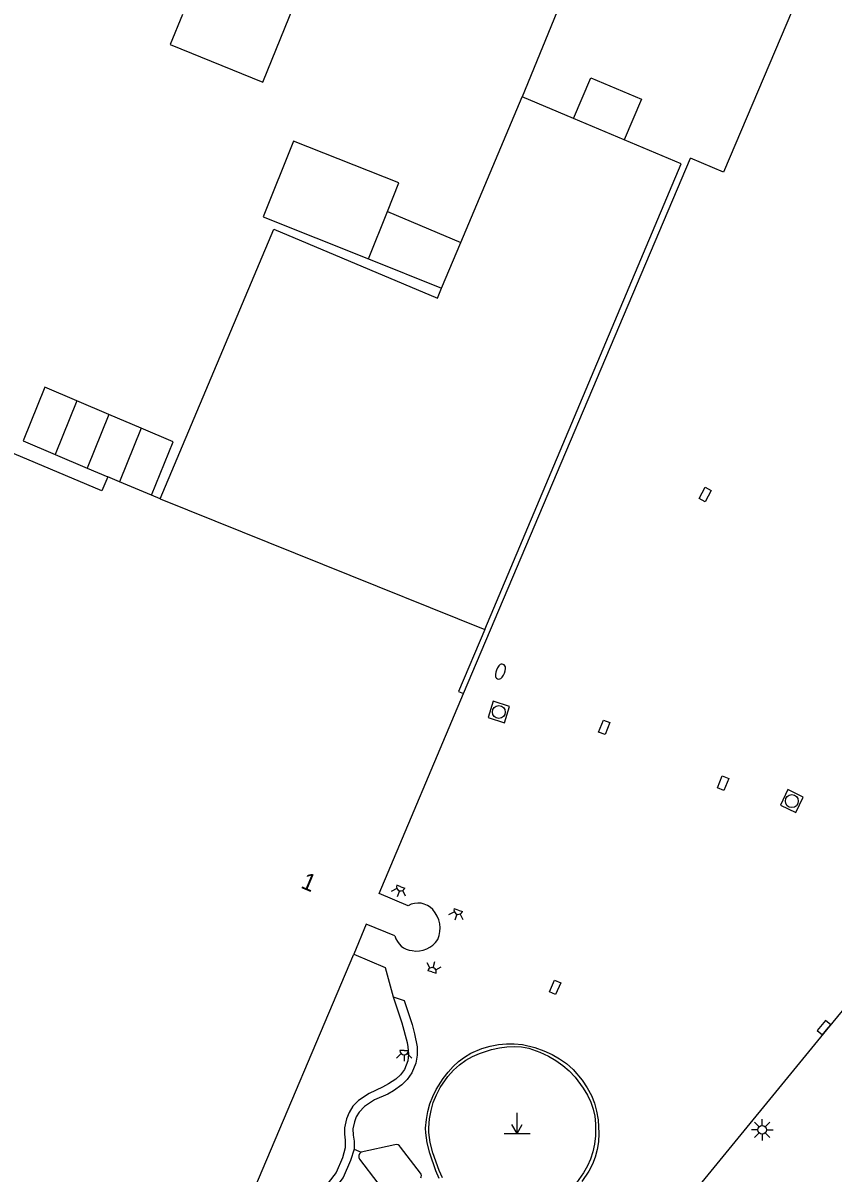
# Model space of a CAD drawing. Extents: x 132998 to 136004, y 396998 to 398512.
# Drawn here: x 133319.4 to 133366.4, y 397641.4 to 397708.1 of the extents above; entities that cross this region are included whole.
import ezdxf

# ---------------------------------------------------------------- set-up
doc = ezdxf.new("R2010")
doc.units = 0
for name, color, linetype in [('gg-afsc-hekwerk', 7, 'Continuous'), ('gg-afsc-muur', 7, 'Continuous'), ('gg-anno-huisnummerreeks BGT', 7, 'Continuous'), ('gg-bbg-gedigitaliseerde bebouwing', 7, 'Continuous'), ('gg-bbg-gedigitaliseerde bijgebouw', 7, 'Continuous'), ('gg-bbg-hoofdgebouw', 7, 'Continuous'), ('gg-bbg-luifel en loopbrug', 7, 'Continuous'), ('gg-bbg-tussenscheiding', 7, 'Continuous'), ('gg-knt-verharding', 7, 'Continuous'), ('gg-knt-verharding nz', 7, 'Continuous'), ('gt-symb-brandkraan', 7, 'Continuous'), ('gt-symb-kolk', 7, 'Continuous'), ('gt-symb-kolk center center', 7, 'Continuous'), ('gt-symb-lichtmast', 7, 'Continuous'), ('gt-symb-lichtpunt', 7, 'Continuous'), ('gt-symb-markant object', 7, 'Continuous'), ('gt-symb-rioolschacht', 7, 'Continuous')]:
    doc.layers.add(name, color=color, linetype=linetype)

# ---------------------------------------------------------------- blocks, each defined once
blk = doc.blocks.new('gt0-KOLKCC')
at = {"layer": 'gt-symb-kolk center center'}
blk.add_lwpolyline([(-0.375, 0.2), (0.375, 0.2), (0.375, -0.2), (-0.375, -0.2)], close=True, dxfattribs=at)
blk = doc.blocks.new('gt0-RS')
at = {"layer": 'gt-symb-rioolschacht'}
blk.add_lwpolyline([(-0.5, -0.5), (0.5, -0.5), (0.5, 0.5), (-0.5, 0.5)], close=True, dxfattribs=at)
blk.add_circle((0, 0), 0.375, dxfattribs=at)
blk = doc.blocks.new('gt0-BR')
at = {"layer": 'gt-symb-brandkraan'}
for centre, radius, start, end in [((-0.244, 0), 0.206, 107.56694, 252.43307), ((0.599, -2.664), 3, 106.89205, 107.56694), ((0, -0.691), 0.938, 73.10799, 106.89205), ((-0.599, -2.664), 3, 72.43309, 73.10799), ((0.244, 0), 0.206, 287.56695, 72.43309), ((0.599, 2.664), 3, 252.43307, 253.10797), ((0, 0.691), 0.938, 253.10797, 286.89206), ((-0.599, 2.664), 3, 286.89206, 287.56695)]:
    blk.add_arc(centre, radius, start, end, dxfattribs=at)
blk = doc.blocks.new('gt0-LPUNT')
at = {"layer": 'gt-symb-lichtpunt'}
for p, q in [((0, 0), (-0.25, 0)), ((0, 0), (0.25, 0)), ((-0.177, -0.177), (-0.442, -0.442)), ((0, -0.25), (0, -0.625)), ((0.442, -0.442), (0.177, -0.177))]:
    blk.add_line(p, q, dxfattribs=at)
blk.add_arc((0, 0), 0.25, 180, 0, dxfattribs=at)
blk = doc.blocks.new('gt0-MARKOB')
at = {"layer": 'gt-symb-markant object'}
for p, q in [((0, 0), (0, 1.2)), ((-0.75, 0), (0.75, 0)), ((0, 0), (-0.3, 0.52)), ((0, 0), (0.3, 0.52))]:
    blk.add_line(p, q, dxfattribs=at)
blk = doc.blocks.new('gt0-LMAST')
at = {"layer": 'gt-symb-lichtmast'}
for p, q in [((-0.182, 0.173), (-0.447, 0.438)), ((-0.005, 0.246), (-0.005, 0.621)), ((0.172, 0.173), (0.437, 0.438)), ((-0.255, -0.004), (-0.63, -0.004)), ((-0.182, -0.181), (-0.447, -0.446)), ((-0.005, -0.254), (-0.005, -0.629)), ((0.437, -0.446), (0.172, -0.181)), ((0.245, -0.004), (0.62, -0.004))]:
    blk.add_line(p, q, dxfattribs=at)
blk.add_circle((-0.005, -0.004), 0.25, dxfattribs=at)
blk = doc.blocks.new('gt0-KOLK')
at = {"layer": 'gt-symb-kolk'}
blk.add_lwpolyline([(0, 0), (0.375, 0), (0.375, 0.4), (-0.375, 0.4), (-0.375, 0), (0, 0)], dxfattribs=at)

msp = doc.modelspace()

# ---------------------------------------------------------------- linework, layer by layer
at = {"layer": 'gg-afsc-hekwerk'}
msp.add_line((133344.98, 397669.162), (133358.146, 397700.213), dxfattribs=at)
msp.add_lwpolyline([(133364.061, 397708.834), (133360.057, 397699.402), (133358.146, 397700.213)], dxfattribs=at)
at = {"layer": 'gg-afsc-muur'}
msp.add_line((133352.561, 397714.038), (133348.385, 397703.774), dxfattribs=at)
for points in [[(133343.566, 397641.045), (133343.38, 397641.484), (133343.022, 397642.511), (133342.871, 397643.11), (133342.788, 397643.693), (133342.784, 397643.962), (133342.825, 397644.463), (133342.906, 397644.929), (133343.029, 397645.369), (133343.194, 397645.793), (133343.403, 397646.209), (133343.802, 397646.836), (133344.086, 397647.209), (133344.382, 397647.54), (133344.696, 397647.831), (133345.036, 397648.084), (133345.409, 397648.302), (133346.046, 397648.569), (133346.534, 397648.713), (133347.005, 397648.81), (133347.468, 397648.858), (133347.929, 397648.857), (133348.397, 397648.804), (133349.126, 397648.628), (133349.644, 397648.446), (133350.118, 397648.235), (133350.554, 397647.988), (133350.958, 397647.698), (133351.335, 397647.36), (133351.861, 397646.747), (133352.159, 397646.304), (133352.397, 397645.859), (133352.578, 397645.405), (133352.706, 397644.936), (133352.787, 397644.445), (133352.829, 397643.653), (133352.804, 397643.166), (133352.734, 397642.711), (133352.618, 397642.281), (133352.456, 397641.869), (133352.247, 397641.465), (133351.848, 397640.861)], [(133343.768, 397641.07), (133343.575, 397641.506), (133343.205, 397642.528), (133343.05, 397643.123), (133342.968, 397643.704), (133342.966, 397643.972), (133343.013, 397644.496), (133343.099, 397644.986), (133343.229, 397645.448), (133343.406, 397645.891), (133343.634, 397646.32), (133344.079, 397646.956), (133344.403, 397647.322), (133344.745, 397647.633), (133345.108, 397647.894), (133345.496, 397648.113), (133345.914, 397648.296), (133346.607, 397648.516), (133347.061, 397648.619), (133347.497, 397648.681), (133347.922, 397648.698), (133348.343, 397648.667), (133348.765, 397648.588), (133349.413, 397648.369), (133349.903, 397648.141), (133350.344, 397647.887), (133350.745, 397647.601), (133351.112, 397647.278), (133351.453, 397646.913), (133351.93, 397646.273), (133352.172, 397645.871), (133352.361, 397645.47), (133352.5, 397645.063), (133352.593, 397644.647), (133352.64, 397644.213), (133352.632, 397643.518), (133352.577, 397643.037), (133352.483, 397642.589), (133352.349, 397642.168), (133352.172, 397641.765), (133351.951, 397641.374), (133351.533, 397640.791)]]:
    msp.add_lwpolyline(points, dxfattribs=at)
at = {"layer": 'gg-bbg-gedigitaliseerde bebouwing'}
for p, q in [((133344.826, 397695.333), (133348.385, 397703.774)), ((133354.305, 397701.278), (133351.371, 397702.515)), ((133327.381, 397680.453), (133326.876, 397680.666))]:
    msp.add_line(p, q, dxfattribs=at)
for points in [[(133328.674, 397708.564), (133327.962, 397706.81), (133333.345, 397704.624), (133343.77, 397730.3)], [(133324.346, 397681.733), (133324.004, 397680.922), (133312.934, 397685.589), (133312.202, 397683.851), (133304.656, 397687.033), (133315.599, 397715.71), (133300.599, 397721.435), (133299.365, 397718.2), (133298.698, 397718.408)], [(133327.381, 397680.453), (133333.981, 397696.107), (133343.467, 397692.108), (133343.71, 397692.684)]]:
    msp.add_lwpolyline(points, dxfattribs=at)
at = {"layer": 'gg-bbg-gedigitaliseerde bijgebouw'}
for p, q in [((133340.564, 397697.13), (133344.826, 397695.333)), ((133339.473, 397694.376), (133343.71, 397692.684)), ((133324.412, 397685.359), (133322.553, 397686.15)), ((133326.271, 397684.568), (133324.412, 397685.359)), ((133321.296, 397683.03), (133323.155, 397682.239)), ((133323.155, 397682.239), (133324.346, 397681.733))]:
    msp.add_line(p, q, dxfattribs=at)
for points in [[(133340.564, 397697.13), (133341.223, 397698.792), (133335.112, 397701.213), (133333.351, 397696.821), (133339.473, 397694.376)], [(133322.553, 397686.15), (133320.694, 397686.941), (133319.437, 397683.821), (133321.296, 397683.03)], [(133326.876, 397680.666), (133328.13, 397683.777), (133326.271, 397684.568)]]:
    msp.add_lwpolyline(points, dxfattribs=at)
at = {"layer": 'gg-bbg-hoofdgebouw'}
for p, q in [((133351.371, 397702.515), (133348.385, 397703.774)), ((133330.922, 397635.889), (133338.613, 397654.057))]:
    msp.add_line(p, q, dxfattribs=at)
for points in [[(133346.211, 397672.876), (133357.6, 397699.889), (133354.305, 397701.278)], [(133346.211, 397672.876), (133344.696, 397669.282), (133344.98, 397669.162)], [(133341.769, 397656.853), (133340.096, 397657.56), (133344.98, 397669.162)], [(133341.005, 397655.107), (133339.343, 397655.781), (133338.613, 397654.057)]]:
    msp.add_lwpolyline(points, dxfattribs=at)
for centre, radius, start, end in [((133342.35, 397655.893), 1.122, 41.32298, 121.17864), ((133342.058, 397655.552), 1.567, 335.60079, 43.63539), ((133342.096, 397655.373), 1.123, 193.71381, 265.30122), ((133342.269, 397655.66), 1.431, 259.30944, 328.14805)]:
    msp.add_arc(centre, radius, start, end, dxfattribs=at)
at = {"layer": 'gg-bbg-luifel en loopbrug'}
msp.add_lwpolyline([(133351.371, 397702.515), (133352.367, 397704.876), (133355.301, 397703.639), (133354.305, 397701.278)], dxfattribs=at)
at = {"layer": 'gg-bbg-tussenscheiding'}
for p, q in [((133339.473, 397694.376), (133340.564, 397697.13)), ((133343.71, 397692.684), (133344.826, 397695.333)), ((133322.553, 397686.15), (133321.296, 397683.03)), ((133324.412, 397685.359), (133323.155, 397682.239)), ((133326.271, 397684.568), (133325.015, 397681.451)), ((133325.015, 397681.451), (133324.346, 397681.733)), ((133326.876, 397680.666), (133325.015, 397681.451)), ((133327.381, 397680.453), (133346.211, 397672.876))]:
    msp.add_line(p, q, dxfattribs=at)
at = {"layer": 'gg-knt-verharding'}
for p, q in [((133338.629, 397642.741), (133339.036, 397642.558)), ((133340.998, 397642.982), (133339.036, 397642.558)), ((133342.478, 397641.356), (133341.334, 397642.861)), ((133338.956, 397642.153), (133340.01, 397640.761))]:
    msp.add_line(p, q, dxfattribs=at)
for points in [[(133391.401, 397664.346), (133391.42, 397664.369), (133383.507, 397670.896), (133379.753, 397666.272), (133366.048, 397649.654), (133358.111, 397639.975), (133350.149, 397630.329), (133342.249, 397620.807)], [(133338.613, 397654.057), (133340.437, 397653.285), (133340.906, 397651.574)], [(133340.906, 397651.574), (133341.41, 397650.065), (133341.715, 397648.917), (133341.76, 397648.672), (133341.793, 397648.249), (133341.747, 397647.855), (133341.562, 397647.367), (133341.332, 397647.048), (133341.047, 397646.807), (133340.631, 397646.529), (133340.284, 397646.335), (133339.506, 397645.969), (133338.879, 397645.568), (133338.555, 397645.23), (133338.338, 397644.867), (133338.198, 397644.498), (133338.083, 397643.984), (133338.074, 397643.615), (133338.124, 397643.27), (133338.123, 397642.814), (133337.96, 397642.245), (133337.6, 397641.381), (133335.484, 397638.654)], [(133341.542, 397651.368), (133341.997, 397649.972), (133342.145, 397649.423), (133342.286, 397648.681), (133342.299, 397648.189), (133342.222, 397647.736), (133341.991, 397647.174), (133341.719, 397646.782), (133341.394, 397646.475), (133340.912, 397646.118), (133340.581, 397645.933), (133339.824, 397645.606), (133339.238, 397645.212), (133338.93, 397644.888), (133338.757, 397644.609), (133338.647, 397644.323), (133338.567, 397643.922), (133338.571, 397643.548), (133338.63, 397643.2), (133338.644, 397642.838), (133338.629, 397642.741)], [(133338.629, 397642.741), (133338.432, 397642.09), (133338.003, 397641.104), (133335.936, 397638.414), (133335.545, 397637.826), (133335.246, 397637.221), (133335.154, 397636.863), (133335.122, 397636.521), (133335.139, 397636.062), (133335.209, 397635.69), (133335.427, 397634.897), (133335.468, 397634.505), (133335.478, 397634.142), (133335.397, 397633.67), (133335.228, 397633.245), (133335.011, 397632.878), (133334.67, 397632.422), (133334.268, 397631.979), (133333.578, 397631.341), (133333.184, 397631.067)]]:
    msp.add_lwpolyline(points, dxfattribs=at)
for centre, radius, start, end in [((133339.208, 397642.314), 0.299, 125.08256, 212.56976), ((133341.099, 397642.736), 0.266, 28.07838, 112.31179), ((133342.299, 397641.196), 0.24, 328.25551, 41.73584)]:
    msp.add_arc(centre, radius, start, end, dxfattribs=at)
at = {"layer": 'gg-knt-verharding nz'}
msp.add_line((133340.906, 397651.574), (133341.542, 397651.368), dxfattribs=at)

# ---------------------------------------------------------------- block references
at = {"layer": 'gt-symb-brandkraan', "rotation": 68.58069657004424}
msp.add_blockref('gt0-BR', (133347.122, 397670.442), dxfattribs=at)
at = {"layer": 'gt-symb-kolk', "rotation": 50.64699932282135}
msp.add_blockref('gt0-KOLK', (133366.048, 397649.654), dxfattribs=at)
at = {"layer": 'gt-symb-kolk center center'}
for p, rotation in [((133359.004, 397680.714), -118.10282356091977), ((133353.144, 397667.209), -111.76950168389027), ((133360.042, 397663.967), -111.84397692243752), ((133350.293, 397652.126), -113.46200023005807)]:
    msp.add_blockref('gt0-KOLKCC', p, dxfattribs=dict(at, rotation=rotation))
at = {"layer": 'gt-symb-lichtmast'}
msp.add_blockref('gt0-LMAST', (133362.319, 397643.861), dxfattribs=at)
at = {"layer": 'gt-symb-lichtpunt'}
for p, rotation in [((133341.341, 397657.965), -18.72332655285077), ((133344.676, 397656.607), -18.723326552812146), ((133343.147, 397653.021), 163.9747926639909)]:
    msp.add_blockref('gt0-LPUNT', p, dxfattribs=dict(at, rotation=rotation))
msp.add_blockref('gt0-LPUNT', (133341.535, 397648.46), dxfattribs=at)
at = {"layer": 'gt-symb-markant object'}
msp.add_blockref('gt0-MARKOB', (133348.09, 397643.648), dxfattribs=at)
at = {"layer": 'gt-symb-rioolschacht'}
for p, rotation in [((133347.03, 397668.096), -107.65152233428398), ((133364.028, 397662.928), 64.66472300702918)]:
    msp.add_blockref('gt0-RS', p, dxfattribs=dict(at, rotation=rotation))

# ---------------------------------------------------------------- texts
at = {"layer": 'gg-anno-huisnummerreeks BGT'}
msp.add_text('1', height=1, rotation=337.1, dxfattribs=at).set_placement((133335.483, 397657.921))

doc.saveas('drawing.dxf')
